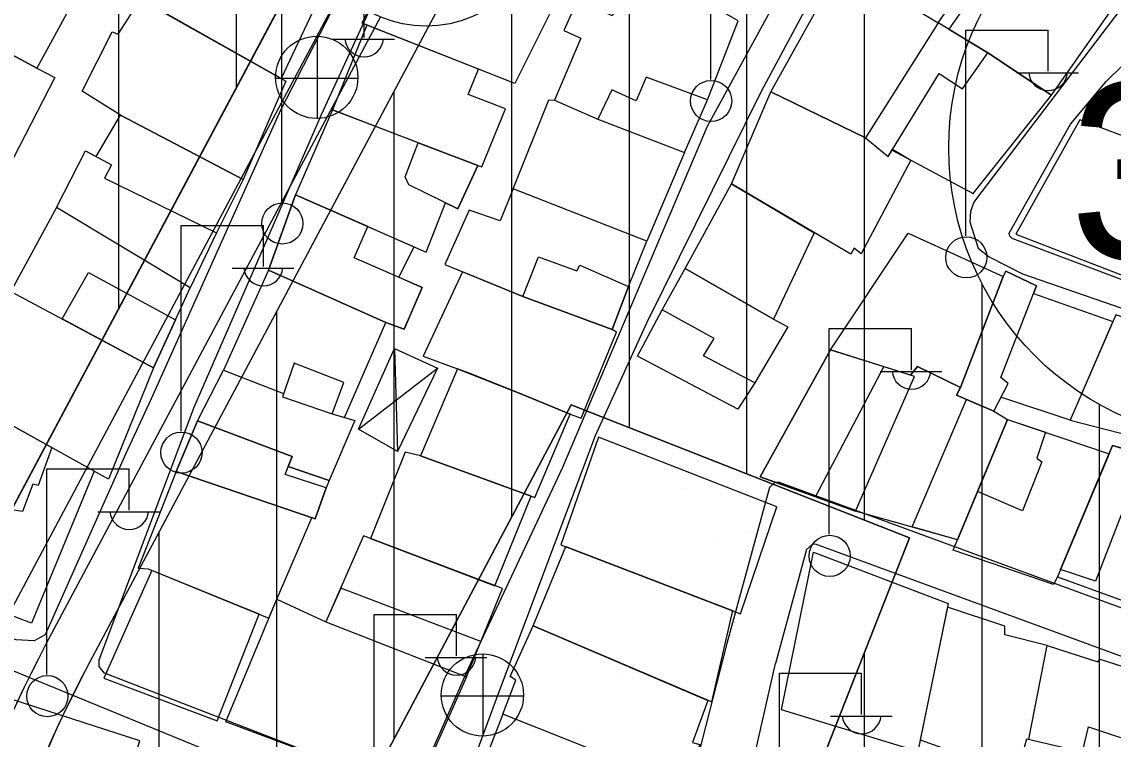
# Model space of a CAD drawing. Extents: x 417997 to 421451, y 4451742 to 4455216.
# Drawn here: x 420413.6 to 420506.4, y 4453040.3 to 4453101.3 of the extents above; entities that cross this region are included whole.
import ezdxf

# ---------------------------------------------------------------- set-up
doc = ezdxf.new("R2010")
doc.units = 0
for name, color, linetype in [('ADA', 7, 'Continuous'), ('ADAKENARI', 7, 'Continuous'), ('B_Mesken', 7, 'Continuous'), ('B_Sundurma', 7, 'Continuous'), ('B_Teras', 7, 'Continuous'), ('Default', 7, 'Continuous'), ('KALDIRIM', 7, 'Continuous'), ('KD_DAIRE', 7, 'Continuous'), ('PL_AYA_PARK_DINLENME', 7, 'Continuous'), ('PL_KON_MEV_350', 7, 'Continuous'), ('S_Elektrik_Diregi', 7, 'Continuous'), ('S_Rogar_Kapagi', 7, 'Continuous'), ('Sinir_Duvar_tek_tarafa_ait', 7, 'Continuous'), ('SM_DAIRE', 7, 'Continuous'), ('SM_TAKS', 7, 'Continuous'), ('TR_ORTAYOGUNKONUT', 7, 'Continuous'), ('TR_PARKALANI', 7, 'Continuous'), ('Yol_Sose', 7, 'Continuous')]:
    doc.layers.add(name, color=color, linetype=linetype)

# ---------------------------------------------------------------- blocks, each defined once
blk = doc.blocks.new('POINT_DISPLAY')
at = {"layer": 'Default'}
blk.add_line((0, 0), (0, 0), dxfattribs=at)

msp = doc.modelspace()

# ---------------------------------------------------------------- linework, layer by layer
at = {"layer": 'ADA'}
for p, q in [((420460.338, 4453068.738), (420431.073, 4453013.512)), ((420460.338, 4453068.738), (420431.073, 4453013.512)), ((420489.131, 4453057.409), (420460.338, 4453068.738)), ((420489.131, 4453057.409), (420460.338, 4453068.738)), ((420473.555, 4453017.76), (420489.131, 4453057.409)), ((420473.555, 4453017.76), (420489.131, 4453057.409))]:
    msp.add_line(p, q, dxfattribs=at)
at = {"layer": 'ADAKENARI'}
for p, q in [((420419.189, 4453046.472), (420502.784, 4453203.345)), ((420419.189, 4453046.472), (420502.784, 4453203.345)), ((420473.239, 4453173.418), (420408.599, 4453052.115)), ((420473.239, 4453173.418), (420408.599, 4453052.115))]:
    msp.add_line(p, q, dxfattribs=at)
msp.add_arc((420507.441, 4452999.444), 100, 151.94774, 176.3542, dxfattribs=at)
msp.add_arc((420507.441, 4452999.444), 100, 151.94774, 176.3542, dxfattribs=at)
at = {"layer": 'B_Mesken'}
for points in [[(420488.51, 4453115.165), (420483.375, 4453106.232), (420491.572, 4453101.238), (420495.321, 4453106.695), (420497.085, 4453109.284), (420496.808, 4453109.748)], [(420425.78, 4453102.091), (420429.831, 4453110.325), (420439.544, 4453104.762), (420435.659, 4453096.506)], [(420442.568, 4453101.2), (420446.752, 4453109.845), (420459.097, 4453103.183), (420455.551, 4453096.086)], [(420406.644, 4453101.809), (420406.102, 4453102.259), (420409.803, 4453109.176), (420418.743, 4453104.459), (420414.89, 4453097.386)], [(420501.201, 4453095.081), (420506.682, 4453102.849), (420497.085, 4453109.284), (420495.321, 4453106.695), (420496.15, 4453105.979), (420492.475, 4453100.689), (420495.779, 4453098.678)], [(420477.318, 4453095.361), (420483.375, 4453106.232), (420491.572, 4453101.238), (420485.389, 4453091.449)], [(420461.623, 4453102.881), (420460.836, 4453103.12), (420459.701, 4453100.598), (420461.146, 4453099.945), (420458.919, 4453094.644), (420462.617, 4453093.03), (420469.98, 4453090.198), (420471.937, 4453094.688), (420474.534, 4453101.411), (420471.628, 4453103.074), (420470.843, 4453102.143), (420465.425, 4453105.021), (420463.834, 4453101.835), (420461.623, 4453102.881)], [(420421.984, 4453093.387), (420418.75, 4453095.417), (420421.283, 4453100.465), (420421.785, 4453100.28), (420423.704, 4453103.265), (420436.049, 4453096.286), (420432.445, 4453087.916)], [(420402.688, 4453094.98), (420406.257, 4453102.13), (420406.644, 4453101.809), (420414.89, 4453097.386), (420416.418, 4453096.584), (420412.9, 4453089.757), (420404.021, 4453094.252)], [(420442.952, 4453101.049), (420440.041, 4453093.826), (420447.239, 4453091.07), (420452.176, 4453089.186), (420452.726, 4453088.987), (420454.755, 4453093.913), (420451.572, 4453095.147), (420452.452, 4453097.306)], [(420487.636, 4453090.414), (420494.548, 4453086.721), (420501.201, 4453095.081), (420495.779, 4453098.678), (420491.572, 4453101.238), (420485.389, 4453091.449), (420487.304, 4453089.875)], [(420473.965, 4453087.533), (420477.318, 4453095.361), (420485.389, 4453091.449), (420487.304, 4453089.875), (420487.681, 4453090.487), (420489.242, 4453089.556), (420485.01, 4453081.595), (420484.421, 4453082.054), (420484.123, 4453081.543)], [(420447.331, 4453091.035), (420440.041, 4453093.826), (420436.874, 4453086.606), (420448.006, 4453081.724), (420449.641, 4453085.927), (420450.708, 4453085.406), (420452.392, 4453089.104)], [(420455.411, 4453087.117), (420458.438, 4453094.686), (420458.919, 4453094.644), (420462.617, 4453093.03), (420469.98, 4453090.198), (420466.761, 4453082.661)], [(420419.939, 4453089.853), (420421.984, 4453093.387), (420432.445, 4453087.916), (420430.151, 4453083.36), (420427.934, 4453078.678), (420416.541, 4453085.51), (420419.008, 4453090.356)], [(420515.857, 4453088.387), (420503.615, 4453092.971), (420498.161, 4453083.241), (420512.795, 4453077.624), (420514.468, 4453083.194)], [(420481.004, 4453083.382), (420477.538, 4453076.024), (420470.044, 4453080.335), (420473.965, 4453087.533)], [(420446.951, 4453082.187), (420445.665, 4453079.591), (420447.656, 4453078.725), (420446.121, 4453075.18), (420444.563, 4453075.732), (420434.593, 4453080.182), (420436.874, 4453086.606), (420443.053, 4453083.896)], [(420465.218, 4453078.807), (420466.761, 4453082.661), (420455.411, 4453087.117), (420454.307, 4453084.385), (420451.665, 4453085.296), (420449.592, 4453080.667), (420456.231, 4453077.958), (420463.831, 4453075.129)], [(420416.541, 4453085.51), (420412.681, 4453078.364), (420424.809, 4453071.875), (420427.934, 4453078.678)], [(420482.409, 4453073.416), (420489.005, 4453083.337), (420497.076, 4453079.66), (420493.467, 4453070.211), (420489.81, 4453071.989), (420489.2, 4453071.264)], [(420441.051, 4453067.653), (420444.563, 4453075.732), (420434.593, 4453080.182), (420430.755, 4453071.672), (420435.874, 4453069.695), (420435.776, 4453069.416), (420439.999, 4453067.955)], [(420451.103, 4453080.051), (420447.75, 4453072.883), (420450.666, 4453071.789), (420456.201, 4453069.62), (420460.264, 4453067.937), (420461.192, 4453067.592), (420464.202, 4453074.924), (420463.831, 4453075.129), (420456.231, 4453077.958)], [(420475.948, 4453070.6), (420474.513, 4453068.353), (420465.969, 4453072.887), (420468.076, 4453076.813), (420470.044, 4453080.335), (420477.538, 4453076.024), (420478.779, 4453075.378)], [(420499.664, 4453078.21), (420506.427, 4453075.817), (420502.799, 4453067.434), (420496.903, 4453069.393), (420496.281, 4453068.202), (420493.126, 4453069.56), (420493.467, 4453070.211), (420497.076, 4453079.66), (420497.321, 4453080.12), (420499.919, 4453078.87)], [(420408.211, 4453069.51), (420409.684, 4453072.925), (420410.034, 4453072.815), (420412.681, 4453078.364), (420424.809, 4453071.875), (420420.979, 4453062.413)], [(420516.288, 4453073.425), (420516.358, 4453073.696), (420513.916, 4453074.506), (420513.654, 4453074.052), (420506.677, 4453076.394), (420502.799, 4453067.434), (420509.086, 4453065.8), (420508.591, 4453064.624), (420511.813, 4453063.68)], [(420476.425, 4453062.611), (420484.529, 4453059.697), (420489.552, 4453071.153), (420482.409, 4453073.416)], [(420428.543, 4453067.369), (420430.755, 4453071.672), (420435.874, 4453069.695), (420435.776, 4453069.416), (420439.999, 4453067.955), (420441.928, 4453067.401), (420439.749, 4453062.296), (420436.257, 4453063.485), (420436.588, 4453064.332)], [(420450.666, 4453071.789), (420447.527, 4453064.38), (420457.258, 4453060.848), (420460.264, 4453067.937), (420456.201, 4453069.62), (420451.875, 4453071.328)], [(420493.211, 4453057.251), (420484.529, 4453059.697), (420489.552, 4453071.153), (420489.2, 4453071.264), (420489.81, 4453071.989), (420493.467, 4453070.211), (420493.126, 4453069.56), (420496.281, 4453068.202), (420497.448, 4453067.497)], [(420416.158, 4453065.092), (420414.99, 4453061.871), (420414.553, 4453061.979), (420413.657, 4453059.644), (420412.925, 4453059.772), (420412.452, 4453059.438), (420411.289, 4453055.639), (420410.691, 4453055.768), (420409.804, 4453053.735), (420408.775, 4453054.226), (420405.772, 4453053.346), (420398.27, 4453056.404), (420399.781, 4453060.509), (420399.012, 4453060.884), (420402.413, 4453068.224), (420402.524, 4453068.169), (420402.959, 4453069.21), (420405.43, 4453068.308), (420406.314, 4453070.556), (420408.211, 4453069.51)], [(420439.749, 4453062.296), (420439.488, 4453061.657), (420438.55, 4453059.027), (420426.722, 4453063.067), (420428.543, 4453067.369), (420436.588, 4453064.332), (420436.257, 4453063.485)], [(420501.724, 4453054.106), (420501.381, 4453053.429), (420492.842, 4453056.358), (420497.448, 4453067.497), (420506.104, 4453064.565)], [(420462.65, 4453065.988), (420459.467, 4453056.83), (420474.744, 4453050.955), (420477.826, 4453060.06)], [(420515.332, 4453062.649), (420506.398, 4453065.267), (420501.724, 4453054.106), (420510.659, 4453050.843)], [(420447.527, 4453064.38), (420446.203, 4453064.695), (420443.265, 4453057.355), (420453.857, 4453053.343), (420456.932, 4453060.966)], [(420426.722, 4453063.067), (420423.508, 4453054.847), (420424.353, 4453054.769), (420434.61, 4453050.574), (420435.287, 4453052.207), (420438.284, 4453059.118)], [(420442.666, 4453057.582), (420439.47, 4453050.252), (420451.442, 4453045.574), (420454.49, 4453053.103)], [(420474.056, 4453051.22), (420472.281, 4453043.447), (420457.108, 4453049.929), (420459.879, 4453056.671)], [(420492.406, 4453051.814), (420489.82, 4453039.236), (420478.232, 4453042.784), (420480.967, 4453056.194)], [(420424.652, 4453054.647), (420420.577, 4453045.462), (420430.211, 4453041.851), (420433.787, 4453050.911)], [(420451.442, 4453045.574), (420447.061, 4453035.702), (420430.962, 4453041.769), (420435.287, 4453052.207), (420439.47, 4453050.252)], [(420490.021, 4453040.214), (420498.254, 4453037.276), (420499.109, 4453040.315), (420499.282, 4453040.274), (420500.843, 4453048.251), (420497.233, 4453049.174), (420497.23, 4453049.887), (420492.345, 4453051.518)], [(420471.961, 4453043.584), (420470.648, 4453039.989), (420471.278, 4453039.816), (420469.942, 4453036.113), (420469.518, 4453036.18), (420466.494, 4453037.636), (420454.536, 4453042.414), (420455.635, 4453045.303), (420455.134, 4453045.614), (420457.108, 4453049.929)], [(420499.282, 4453040.274), (420500.843, 4453048.251), (420505.156, 4453046.864), (420505.318, 4453047.08), (420509.213, 4453045.834), (420508.105, 4453040.091), (420508.344, 4453040.012), (420507.426, 4453035.912), (420504.307, 4453036.944), (420503.397, 4453034.243), (420497.882, 4453035.952), (420499.109, 4453040.315)], [(420409.537, 4453036.286), (420418.296, 4453033.333), (420419.04, 4453035.416), (420421.819, 4453034.41), (420423.649, 4453040.127), (420411.998, 4453043.921)], [(420466.494, 4453037.636), (420454.536, 4453042.414), (420451.663, 4453035.025), (420463.398, 4453030.264), (420466.838, 4453028.782), (420469.518, 4453036.18)]]:
    msp.add_lwpolyline(points, close=True, dxfattribs=at)
at = {"layer": 'B_Sundurma'}
for p, q in [((420445.312, 4453073.53), (420445.571, 4453064.773)), ((420442.235, 4453066.659), (420448.956, 4453071.844))]:
    msp.add_line(p, q, dxfattribs=at)
msp.add_lwpolyline([(420442.235, 4453066.659), (420445.312, 4453073.53), (420448.956, 4453071.844), (420445.571, 4453064.773)], close=True, dxfattribs=at)
at = {"layer": 'B_Teras'}
for points in [[(420485.389, 4453091.449), (420487.304, 4453089.875), (420491.65, 4453096.931), (420493.621, 4453095.629), (420495.779, 4453098.678), (420491.572, 4453101.238)], [(420462.617, 4453093.03), (420469.98, 4453090.198), (420471.937, 4453094.688), (420466.73, 4453096.605), (420465.858, 4453094.611), (420463.783, 4453095.528)], [(420446.212, 4453088.144), (420447.331, 4453091.035), (420452.392, 4453089.104), (420450.708, 4453085.406), (420446.539, 4453087.443)], [(420416.541, 4453085.51), (420419.008, 4453090.356), (420421.245, 4453089.148), (420420.65, 4453088.007), (420430.151, 4453083.36), (420427.934, 4453078.678)], [(420436.874, 4453086.606), (420434.593, 4453080.182), (420444.563, 4453075.732), (420446.121, 4453075.18), (420447.656, 4453078.725), (420441.881, 4453081.236), (420443.053, 4453083.896)], [(420456.231, 4453077.958), (420457.569, 4453081.336), (420460.825, 4453080.122), (420461.085, 4453080.614), (420465.218, 4453078.807), (420463.831, 4453075.129)], [(420417.029, 4453076.038), (420419.276, 4453080), (420426.684, 4453075.955), (420424.809, 4453071.875)], [(420470.044, 4453080.335), (420477.538, 4453076.024), (420478.779, 4453075.378), (420475.948, 4453070.6), (420471.603, 4453072.904), (420472.492, 4453074.379), (420468.076, 4453076.813)], [(420493.467, 4453070.211), (420493.126, 4453069.56), (420496.281, 4453068.202), (420497.509, 4453070.55), (420496.901, 4453071.058), (420499.919, 4453078.87), (420497.321, 4453080.12), (420497.076, 4453079.66)], [(420476.425, 4453062.611), (420482.409, 4453073.416), (420486.923, 4453071.986), (420481.13, 4453060.92)], [(420436.778, 4453072.265), (420435.776, 4453069.416), (420439.999, 4453067.955), (420440.999, 4453070.623)], [(420489.333, 4453058.344), (420493.981, 4453069.192), (420496.281, 4453068.202), (420497.448, 4453067.497), (420493.211, 4453057.251)], [(420428.543, 4453067.369), (420426.722, 4453063.067), (420438.55, 4453059.027), (420439.488, 4453061.657), (420435.995, 4453062.815), (420436.588, 4453064.332)], [(420500.686, 4453066.4), (420499.941, 4453064.19), (420500.364, 4453063.88), (420498.743, 4453059.718), (420494.906, 4453061.35), (420497.448, 4453067.497)], [(420506.398, 4453065.267), (420508.591, 4453064.624), (420509.1, 4453064.475), (420504.944, 4453053.714), (420501.978, 4453054.713), (420506.088, 4453064.526)], [(420452.664, 4453048.591), (420440.731, 4453053.143), (420439.47, 4453050.252), (420451.442, 4453045.574)], [(420501.792, 4453034.74), (420497.882, 4453035.952), (420499.109, 4453040.315), (420503.843, 4453039.198), (420504.352, 4453041.335), (420508.344, 4453040.012), (420507.426, 4453035.912), (420504.307, 4453036.944), (420503.558, 4453034.721), (420503.397, 4453034.243)]]:
    msp.add_lwpolyline(points, close=True, dxfattribs=at)
at = {"layer": 'KALDIRIM'}
for p, q in [((420440.788, 4453104.016), (420412.129, 4453050.234)), ((420440.788, 4453104.016), (420412.129, 4453050.234)), ((420444.106, 4453101.737), (420415.659, 4453048.353)), ((420444.106, 4453101.737), (420415.659, 4453048.353))]:
    msp.add_line(p, q, dxfattribs=at)
msp.add_arc((420507.441, 4452999.444), 104, 151.94774, 176.3542, dxfattribs=at)
msp.add_arc((420507.441, 4452999.444), 104, 151.94774, 176.3542, dxfattribs=at)
at = {"layer": 'KD_DAIRE'}
msp.add_circle((420447.992, 4453110.952), 10, dxfattribs=at)
msp.add_circle((420447.992, 4453110.952), 10, dxfattribs=at)
at = {"layer": 'PL_AYA_PARK_DINLENME'}
msp.add_lwpolyline([(420431.073, 4453013.512), (420460.338, 4453068.738), (420489.131, 4453057.409), (420473.555, 4453017.76), (420469.779, 4452979.055), (420430.601, 4452980.471)], close=True, dxfattribs=at)
msp.add_lwpolyline([(420431.073, 4453013.512), (420460.338, 4453068.738), (420489.131, 4453057.409), (420473.555, 4453017.76), (420469.779, 4452979.055), (420430.601, 4452980.471)], close=True, dxfattribs=at)
at = {"layer": 'PL_KON_MEV_350'}
msp.add_lwpolyline([(420550.791, 4452949.903), (420414.634, 4452958.255), (420405.289, 4452968.847), (420407.643, 4453005.803), (420408.123, 4453011.105), (420408.885, 4453016.375), (420431.073, 4453013.512), (420430.601, 4452980.471), (420469.779, 4452979.055), (420473.555, 4453017.76), (420489.131, 4453057.409), (420460.338, 4453068.738), (420431.073, 4453013.512), (420408.885, 4453016.375), (420409.925, 4453021.596), (420411.242, 4453026.754), (420412.832, 4453031.836), (420414.69, 4453036.825), (420416.811, 4453041.708), (420419.189, 4453046.472), (420502.784, 4453203.345)], dxfattribs=at)
msp.add_lwpolyline([(420345.713, 4452985.559), (420346.185, 4453017.188), (420363.18, 4453066.755), (420380.647, 4453058.73), (420434.399, 4453163.753), (420449.713, 4453190.777), (420473.239, 4453173.418), (420408.599, 4453052.115), (420405.936, 4453046.78), (420403.56, 4453041.311), (420401.479, 4453035.722), (420399.699, 4453030.032), (420398.223, 4453024.254), (420397.058, 4453018.406), (420396.205, 4453012.505), (420395.668, 4453006.566), (420393.311, 4452969.582), (420382.694, 4452960.215), (420311.223, 4452964.599), (420301.856, 4452975.193), (420302.652, 4452988.122)], close=True, dxfattribs=at)
at = {"layer": 'S_Elektrik_Diregi'}
for p, q in [((420472.209, 4453096.425), (420472.209, 4453113.925)), ((420435.729, 4453085.997), (420435.729, 4453103.497)), ((420442.729, 4453099.997), (420442.729, 4453103.497)), ((420493.911, 4453083.115), (420493.911, 4453100.615)), ((420493.911, 4453100.615), (420500.911, 4453100.615)), ((420500.911, 4453097.115), (420500.911, 4453100.615)), ((420440.069, 4453099.857), (420445.319, 4453099.857)), ((420498.251, 4453096.975), (420503.501, 4453096.975)), ((420427.149, 4453066.503), (420427.149, 4453084.003)), ((420427.149, 4453084.003), (420434.149, 4453084.003)), ((420434.149, 4453080.503), (420434.149, 4453084.003)), ((420431.489, 4453080.363), (420436.74, 4453080.363)), ((420482.293, 4453057.715), (420482.293, 4453075.215)), ((420482.293, 4453075.215), (420489.293, 4453075.215)), ((420489.293, 4453071.715), (420489.293, 4453075.215)), ((420486.633, 4453071.575), (420491.883, 4453071.575)), ((420415.739, 4453045.779), (420415.739, 4453063.279)), ((420415.739, 4453063.279), (420422.739, 4453063.279)), ((420422.739, 4453059.779), (420422.739, 4453063.279)), ((420420.079, 4453059.639), (420425.329, 4453059.639)), ((420443.585, 4453033.383), (420443.585, 4453050.883)), ((420443.585, 4453050.883), (420450.585, 4453050.883)), ((420450.585, 4453047.383), (420450.585, 4453050.883)), ((420447.925, 4453047.243), (420453.175, 4453047.243)), ((420478.047, 4453028.39), (420478.047, 4453045.89)), ((420478.047, 4453045.89), (420485.047, 4453045.89)), ((420485.047, 4453042.39), (420485.047, 4453045.89)), ((420482.387, 4453042.25), (420487.637, 4453042.25))]:
    msp.add_line(p, q, dxfattribs=at)
for centre in [(420472.245, 4453094.59), (420435.765, 4453084.161), (420493.947, 4453081.279), (420427.185, 4453064.668), (420482.329, 4453055.879), (420415.775, 4453043.943)]:
    msp.add_circle(centre, 1.75, dxfattribs=at)
for centre in [(420442.73, 4453100.01), (420500.912, 4453097.128), (420434.15, 4453080.516), (420489.294, 4453071.727), (420422.74, 4453059.792), (420450.586, 4453047.396), (420485.048, 4453042.403)]:
    msp.add_arc(centre, 1.658, 184.83843, 355.14641, dxfattribs=at)
at = {"layer": 'S_Rogar_Kapagi'}
for p, q in [((420438.743, 4453093.069), (420438.743, 4453100.069)), ((420435.173, 4453096.534), (420442.174, 4453096.534)), ((420452.837, 4453040.512), (420452.837, 4453047.512)), ((420449.267, 4453043.977), (420456.267, 4453043.977))]:
    msp.add_line(p, q, dxfattribs=at)
for centre in [(420438.69, 4453096.597), (420452.784, 4453044.041)]:
    msp.add_circle(centre, 3.5, dxfattribs=at)
at = {"layer": 'Sinir_Duvar_tek_tarafa_ait'}
msp.add_lwpolyline([(420419.749, 4453063.097), (420414.439, 4453050.141), (420411.968, 4453051.085), (420409.804, 4453053.735)], dxfattribs=at)
at = {"layer": 'SM_DAIRE'}
msp.add_circle((420517.455, 4453090.595), 25, dxfattribs=at)
msp.add_circle((420517.455, 4453090.595), 25, dxfattribs=at)
at = {"layer": 'TR_ORTAYOGUNKONUT'}
for p, q in [((420485.289, 4453058.921), (420485.289, 4453170.514)), ((420485.289, 4453058.921), (420485.289, 4453170.514)), ((420431.856, 4453095.76), (420431.856, 4453158.785)), ((420431.856, 4453095.76), (420431.856, 4453158.785)), ((420475.289, 4453062.856), (420475.289, 4453151.748)), ((420475.289, 4453062.856), (420475.289, 4453151.748)), ((420421.856, 4453076.994), (420421.856, 4453139.246)), ((420421.856, 4453076.994), (420421.856, 4453139.246)), ((420465.289, 4453066.79), (420465.289, 4453132.982)), ((420465.289, 4453066.79), (420465.289, 4453132.982)), ((420455.289, 4453059.208), (420455.289, 4453114.216)), ((420455.289, 4453059.208), (420455.289, 4453114.216)), ((420445.289, 4453040.337), (420445.289, 4453095.45)), ((420445.289, 4453040.337), (420445.289, 4453095.45)), ((420495.289, 4452953.307), (420495.289, 4453079.034)), ((420495.289, 4452953.307), (420495.289, 4453079.034)), ((420435.289, 4453021.466), (420435.289, 4453076.684)), ((420435.289, 4453021.466), (420435.289, 4453076.684)), ((420505.289, 4452952.694), (420505.289, 4453068.755)), ((420505.289, 4452952.694), (420505.289, 4453068.755)), ((420425.289, 4452957.602), (420425.289, 4453057.918)), ((420425.289, 4452957.602), (420425.289, 4453057.918)), ((420485.289, 4452953.921), (420485.289, 4453047.628)), ((420485.289, 4452953.921), (420485.289, 4453047.628))]:
    msp.add_line(p, q, dxfattribs=at)
at = {"layer": 'Yol_Sose'}
for points in [[(420428.256, 4453068.526), (420439.089, 4453093.436), (420446.906, 4453110.403), (420468.532, 4453146.936), (420478.231, 4453161.6), (420478.555, 4453161.875), (420478.97, 4453161.943), (420479.601, 4453161.468), (420500.733, 4453144.641), (420501.078, 4453144.408), (420501.13, 4453143.704), (420491.52, 4453128.388), (420471.911, 4453092.409), (420459.603, 4453063.39), (420451.58, 4453046.307)], [(420454.175, 4453044.248), (420462.402, 4453066.135), (420466.788, 4453075.722), (420476.529, 4453095.43), (420487.835, 4453116.518), (420500.056, 4453135.546)], [(420422.45, 4453064.58), (420415.577, 4453049.148), (420414.648, 4453048.658), (420413.121, 4453048.743), (420396.452, 4453053.848), (420383.265, 4453059.243), (420383.096, 4453059.899), (420390.263, 4453074.474), (420398.036, 4453089.803), (420410.166, 4453113.467)], [(420444.242, 4453110.558), (420435.596, 4453093.812), (420424.594, 4453069.238)], [(420513.633, 4453111.02), (420494.818, 4453086.3), (420494.597, 4453085.983), (420494.32, 4453085.191), (420494.253, 4453084.298), (420494.97, 4453082.074), (420495.902, 4453081.315), (420498.736, 4453079.885), (420521.357, 4453072.055), (420564.797, 4453056.812), (420565.101, 4453056.584), (420565.315, 4453056.334), (420565.456, 4453055.874), (420563.108, 4453050.865), (420562.691, 4453050.439), (420562.294, 4453050.113), (420558.691, 4453048.083)], [(420513.475, 4453077.005), (420497.849, 4453082.877), (420497.659, 4453083.092), (420497.593, 4453083.346), (420502.81, 4453092.606), (420505.842, 4453096.241), (420508.723, 4453099.055), (420509.915, 4453100.021), (420511.001, 4453100.575), (420512.158, 4453100.841), (420519.173, 4453100.088), (420530.306, 4453095.71), (420551.551, 4453088.401), (420571.529, 4453081.252), (420571.992, 4453080.98), (420572.131, 4453080.587), (420572.273, 4453079.355), (420570.572, 4453069.62)], [(420424.594, 4453069.238), (420422.45, 4453064.58)], [(420420.63, 4453045.884), (420420.187, 4453046.465), (420420.188, 4453047.031), (420428.256, 4453068.526)], [(420535.772, 4453041.28), (420506.641, 4453051.624), (420477.973, 4453062.137), (420477.675, 4453062.122), (420477.212, 4453061.699), (420473.587, 4453048.423)], [(420533.572, 4453038.503), (420509.793, 4453046.351), (420481.124, 4453056.864), (420480.827, 4453056.849), (420480.363, 4453056.426), (420477.716, 4453046.732)], [(420473.587, 4453048.423), (420470.315, 4453035.699), (420470.051, 4453035.14)], [(420475.081, 4453035.087), (420477.716, 4453046.732)], [(420410.347, 4453041.218), (420412.034, 4453046.328), (420412.121, 4453046.409), (420435.317, 4453036.88), (420435.218, 4453036.518), (420434.999, 4453035.51)], [(420451.58, 4453046.307), (420447.387, 4453036.762), (420447.269, 4453036.626), (420447.033, 4453036.325), (420446.648, 4453035.833), (420420.63, 4453045.884)], [(420450.896, 4453035.342), (420454.175, 4453044.248)]]:
    msp.add_lwpolyline(points, dxfattribs=at)

# ---------------------------------------------------------------- block references
at = {"layer": 'TR_PARKALANI', "xscale": 0.1, "yscale": 0.10000000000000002}
for p in [(420465.95, 4453066.522), (420465.95, 4453066.522), (420461.66, 4453065.462), (420461.66, 4453065.462), (420470.078, 4453061.603), (420470.078, 4453061.603), (420475.564, 4453057.934), (420475.564, 4453057.934), (420472.61, 4453057.542), (420472.61, 4453057.542), (420457.838, 4453054.937), (420457.838, 4453054.937), (420479.271, 4453048.562), (420479.271, 4453048.562), (420464.499, 4453045.957), (420464.499, 4453045.957), (420449.727, 4453043.352), (420449.727, 4453043.352), (420472.96, 4453043.161), (420472.96, 4453043.161), (420461.185, 4453041.087), (420461.185, 4453041.087), (420457.319, 4453040.842), (420457.319, 4453040.842)]:
    msp.add_blockref('POINT_DISPLAY', p, dxfattribs=at)

# ---------------------------------------------------------------- texts
at = {"layer": 'SM_TAKS'}
msp.add_text('350', height=15, dxfattribs=at).set_placement((420502.714, 4453081.151))
msp.add_text('350', height=15, dxfattribs=at).set_placement((420502.714, 4453081.151))

doc.saveas('drawing.dxf')
